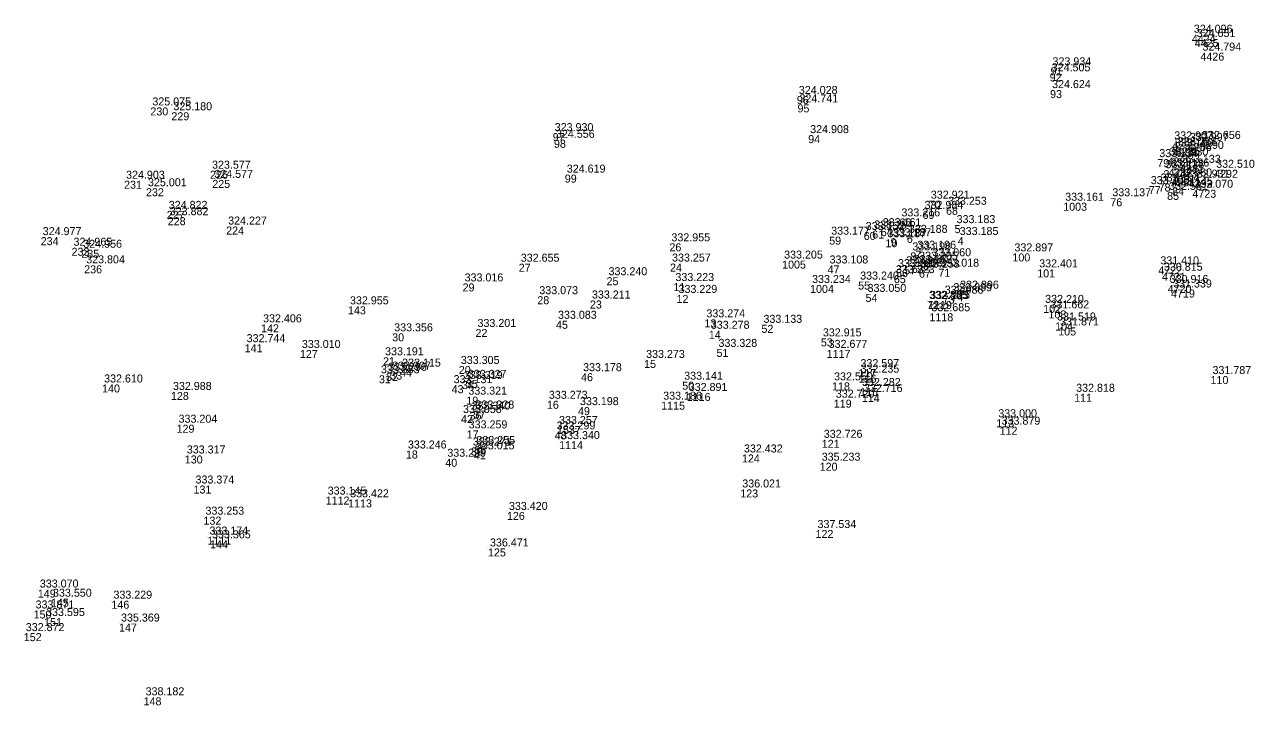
# Model space of a CAD drawing. Extents: x -829398 to -819400, y -1074439 to -1067977.
# Drawn here: x -828848 to -828663.6, y -1070502.7 to -1070400.6 of the extents above; entities that cross this region are included whole.
import ezdxf

# ---------------------------------------------------------------- set-up
doc = ezdxf.new("R2010")
doc.units = 0
doc.layers.add('Vrstva 60', color=7, linetype='Continuous')
doc.layers.add('Vrstva 61', color=7, linetype='Continuous')

msp = doc.modelspace()

# ---------------------------------------------------------------- linework, layer by layer
at = {"layer": 'Vrstva 60'}
for p, q in [((-828672.964, -1070402.15), (-828672.964, -1070402.15)), ((-828672.541, -1070402.798), (-828672.541, -1070402.798)), ((-828671.679, -1070404.833), (-828671.679, -1070404.833)), ((-828694.152, -1070407.04), (-828694.152, -1070407.04)), ((-828694.279, -1070407.935), (-828694.279, -1070407.935)), ((-828694.22, -1070410.452), (-828694.22, -1070410.452)), ((-828732.182, -1070411.335), (-828732.182, -1070411.335)), ((-828732.091, -1070412.593), (-828732.091, -1070412.593)), ((-828829.106, -1070413.052), (-828829.106, -1070413.052)), ((-828825.957, -1070413.772), (-828825.957, -1070413.772)), ((-828768.791, -1070416.903), (-828768.791, -1070416.903)), ((-828768.599, -1070417.902), (-828768.599, -1070417.902)), ((-828730.483, -1070417.202), (-828730.483, -1070417.202)), ((-828675.904, -1070418.145), (-828675.904, -1070418.145)), ((-828673.56, -1070418.365), (-828673.56, -1070418.365)), ((-828671.741, -1070418.073), (-828671.741, -1070418.073)), ((-828675.85, -1070419.207), (-828675.85, -1070419.207)), ((-828675.334, -1070419.034), (-828675.334, -1070419.034)), ((-828678.143, -1070420.803), (-828678.143, -1070420.803)), ((-828676.599, -1070420.563), (-828676.599, -1070420.563)), ((-828676.456, -1070422.212), (-828676.456, -1070422.212)), ((-828674.741, -1070421.657), (-828674.741, -1070421.657)), ((-828833.05, -1070424.039), (-828833.05, -1070424.039)), ((-828820.16, -1070422.537), (-828820.16, -1070422.537)), ((-828819.825, -1070423.916), (-828819.825, -1070423.916)), ((-828766.975, -1070423.122), (-828766.975, -1070423.122)), ((-828677.218, -1070422.461), (-828677.218, -1070422.461)), ((-828676.038, -1070423.689), (-828676.038, -1070423.689)), ((-828673.427, -1070423.875), (-828673.427, -1070423.875)), ((-828669.625, -1070422.403), (-828669.625, -1070422.403)), ((-828829.763, -1070425.165), (-828829.763, -1070425.165)), ((-828679.425, -1070424.852), (-828679.425, -1070424.852)), ((-828677.942, -1070424.456), (-828677.942, -1070424.456)), ((-828676.676, -1070425.717), (-828676.676, -1070425.717)), ((-828675.92, -1070425.015), (-828675.92, -1070425.015)), ((-828672.884, -1070425.394), (-828672.884, -1070425.394)), ((-828712.402, -1070427.028), (-828712.402, -1070427.028)), ((-828692.252, -1070427.34), (-828692.252, -1070427.34)), ((-828685.187, -1070426.667), (-828685.187, -1070426.667)), ((-828826.649, -1070428.561), (-828826.649, -1070428.561)), ((-828826.501, -1070429.506), (-828826.501, -1070429.506)), ((-828713.335, -1070428.562), (-828713.335, -1070428.562)), ((-828709.82, -1070427.947), (-828709.82, -1070427.947)), ((-828817.744, -1070430.911), (-828817.744, -1070430.911)), ((-828719.61, -1070431.154), (-828719.61, -1070431.154)), ((-828716.808, -1070429.687), (-828716.808, -1070429.687)), ((-828708.535, -1070430.694), (-828708.535, -1070430.694)), ((-828845.549, -1070432.501), (-828845.549, -1070432.501)), ((-828727.338, -1070432.423), (-828727.338, -1070432.423)), ((-828722.156, -1070431.72), (-828722.156, -1070431.72)), ((-828720.882, -1070431.506), (-828720.882, -1070431.506)), ((-828718.901, -1070432.811), (-828718.901, -1070432.811)), ((-828718.132, -1070432.658), (-828718.132, -1070432.658)), ((-828715.693, -1070432.155), (-828715.693, -1070432.155)), ((-828708.066, -1070432.472), (-828708.066, -1070432.472)), ((-828840.921, -1070434.087), (-828840.921, -1070434.087)), ((-828839.46, -1070434.391), (-828839.46, -1070434.391)), ((-828751.288, -1070433.425), (-828751.288, -1070433.425)), ((-828715.172, -1070434.784), (-828715.172, -1070434.784)), ((-828714.42, -1070434.537), (-828714.42, -1070434.537)), ((-828699.864, -1070434.933), (-828699.864, -1070434.933)), ((-828839.03, -1070436.726), (-828839.03, -1070436.726)), ((-828773.878, -1070436.482), (-828773.878, -1070436.482)), ((-828751.194, -1070436.457), (-828751.194, -1070436.457)), ((-828734.392, -1070436.012), (-828734.392, -1070436.012)), ((-828727.579, -1070436.744), (-828727.579, -1070436.744)), ((-828716.093, -1070436.864), (-828716.093, -1070436.864)), ((-828714.958, -1070436.673), (-828714.958, -1070436.673)), ((-828714.156, -1070436.181), (-828714.156, -1070436.181)), ((-828712.165, -1070435.663), (-828712.165, -1070435.663)), ((-828677.993, -1070436.88), (-828677.993, -1070436.88)), ((-828760.716, -1070438.507), (-828760.716, -1070438.507)), ((-828717.641, -1070438.194), (-828717.641, -1070438.194)), ((-828717.321, -1070437.297), (-828717.321, -1070437.297)), ((-828713.888, -1070437.365), (-828713.888, -1070437.365)), ((-828710.96, -1070437.231), (-828710.96, -1070437.231)), ((-828696.148, -1070437.331), (-828696.148, -1070437.331)), ((-828677.451, -1070437.838), (-828677.451, -1070437.838)), ((-828782.294, -1070439.435), (-828782.294, -1070439.435)), ((-828750.69, -1070439.379), (-828750.69, -1070439.379)), ((-828730.203, -1070439.668), (-828730.203, -1070439.668)), ((-828722.995, -1070439.155), (-828722.995, -1070439.155)), ((-828708.005, -1070440.532), (-828708.005, -1070440.532)), ((-828676.587, -1070439.663), (-828676.587, -1070439.663)), ((-828676.075, -1070440.347), (-828676.075, -1070440.347)), ((-828771.093, -1070441.35), (-828771.093, -1070441.35)), ((-828763.205, -1070441.998), (-828763.205, -1070441.998)), ((-828750.224, -1070441.16), (-828750.224, -1070441.16)), ((-828721.883, -1070441.006), (-828721.883, -1070441.006)), ((-828712.658, -1070442.05), (-828712.658, -1070442.05)), ((-828712.521, -1070442.073), (-828712.521, -1070442.073)), ((-828710.318, -1070441.276), (-828710.318, -1070441.276)), ((-828709.016, -1070440.897), (-828709.016, -1070440.897)), ((-828799.482, -1070442.874), (-828799.482, -1070442.874)), ((-828712.306, -1070443.904), (-828712.306, -1070443.904)), ((-828695.256, -1070442.654), (-828695.256, -1070442.654)), ((-828694.461, -1070443.479), (-828694.461, -1070443.479)), ((-828812.509, -1070445.571), (-828812.509, -1070445.571)), ((-828768.291, -1070445.039), (-828768.291, -1070445.039)), ((-828746.045, -1070444.816), (-828746.045, -1070444.816)), ((-828737.492, -1070445.644), (-828737.492, -1070445.644)), ((-828693.458, -1070445.294), (-828693.458, -1070445.294)), ((-828693.004, -1070446.037), (-828693.004, -1070446.037)), ((-828792.854, -1070446.919), (-828792.854, -1070446.919)), ((-828780.361, -1070446.262), (-828780.361, -1070446.262)), ((-828745.382, -1070446.535), (-828745.382, -1070446.535)), ((-828728.585, -1070447.674), (-828728.585, -1070447.674)), ((-828814.971, -1070448.543), (-828814.971, -1070448.543)), ((-828806.689, -1070449.418), (-828806.689, -1070449.418)), ((-828744.231, -1070449.251), (-828744.231, -1070449.251)), ((-828727.718, -1070449.397), (-828727.718, -1070449.397)), ((-828794.222, -1070450.509), (-828794.222, -1070450.509)), ((-828755.084, -1070450.909), (-828755.084, -1070450.909)), ((-828794.841, -1070453.205), (-828794.841, -1070453.205)), ((-828793.769, -1070452.845), (-828793.769, -1070452.845)), ((-828793.144, -1070452.656), (-828793.144, -1070452.656)), ((-828791.664, -1070452.211), (-828791.664, -1070452.211)), ((-828782.865, -1070451.812), (-828782.865, -1070451.812)), ((-828764.533, -1070452.891), (-828764.533, -1070452.891)), ((-828722.947, -1070452.288), (-828722.947, -1070452.288)), ((-828722.926, -1070453.11), (-828722.926, -1070453.11)), ((-828670.167, -1070453.325), (-828670.167, -1070453.325)), ((-828836.345, -1070454.587), (-828836.345, -1070454.587)), ((-828783.936, -1070454.689), (-828783.936, -1070454.689)), ((-828782.41, -1070454.072), (-828782.41, -1070454.072)), ((-828781.808, -1070453.892), (-828781.808, -1070453.892)), ((-828749.373, -1070454.167), (-828749.373, -1070454.167)), ((-828726.906, -1070454.271), (-828726.906, -1070454.271)), ((-828722.716, -1070455.114), (-828722.716, -1070455.114)), ((-828826.02, -1070455.709), (-828826.02, -1070455.709)), ((-828781.735, -1070456.41), (-828781.735, -1070456.41)), ((-828769.661, -1070457.031), (-828769.661, -1070457.031)), ((-828752.525, -1070457.164), (-828752.525, -1070457.164)), ((-828748.695, -1070455.856), (-828748.695, -1070455.856)), ((-828726.648, -1070456.865), (-828726.648, -1070456.865)), ((-828722.44, -1070456.011), (-828722.44, -1070456.011)), ((-828690.611, -1070455.981), (-828690.611, -1070455.981)), ((-828781.246, -1070458.656), (-828781.246, -1070458.656)), ((-828780.661, -1070458.493), (-828780.661, -1070458.493)), ((-828764.997, -1070457.98), (-828764.997, -1070457.98)), ((-828825.178, -1070460.62), (-828825.178, -1070460.62)), ((-828782.536, -1070459.165), (-828782.536, -1070459.165)), ((-828768.139, -1070460.81), (-828768.139, -1070460.81)), ((-828702.287, -1070459.803), (-828702.287, -1070459.803)), ((-828701.787, -1070460.92), (-828701.787, -1070460.92)), ((-828781.686, -1070461.47), (-828781.686, -1070461.47)), ((-828768.498, -1070461.622), (-828768.498, -1070461.622)), ((-828790.799, -1070464.486), (-828790.799, -1070464.486)), ((-828781.059, -1070464.037), (-828781.059, -1070464.037)), ((-828780.606, -1070464.611), (-828780.606, -1070464.611)), ((-828780.521, -1070463.809), (-828780.521, -1070463.809)), ((-828767.823, -1070463.078), (-828767.823, -1070463.078)), ((-828728.45, -1070462.883), (-828728.45, -1070462.883)), ((-828823.947, -1070465.228), (-828823.947, -1070465.228)), ((-828784.887, -1070465.72), (-828784.887, -1070465.72)), ((-828740.421, -1070465.079), (-828740.421, -1070465.079)), ((-828728.761, -1070466.315), (-828728.761, -1070466.315)), ((-828822.638, -1070469.734), (-828822.638, -1070469.734)), ((-828802.823, -1070471.392), (-828802.823, -1070471.392)), ((-828799.458, -1070471.811), (-828799.458, -1070471.811)), ((-828740.666, -1070470.326), (-828740.666, -1070470.326)), ((-828775.648, -1070473.695), (-828775.648, -1070473.695)), ((-828821.147, -1070474.402), (-828821.147, -1070474.402)), ((-828820.543, -1070477.389), (-828820.543, -1070477.389)), ((-828729.385, -1070476.404), (-828729.385, -1070476.404)), ((-828820.162, -1070477.955), (-828820.162, -1070477.955)), ((-828778.492, -1070479.166), (-828778.492, -1070479.166)), ((-828845.981, -1070485.328), (-828845.981, -1070485.328)), ((-828844.006, -1070486.706), (-828844.006, -1070486.706)), ((-828846.616, -1070488.466), (-828846.616, -1070488.466)), ((-828834.945, -1070487.003), (-828834.945, -1070487.003)), ((-828845.04, -1070489.602), (-828845.04, -1070489.602)), ((-828833.804, -1070490.427), (-828833.804, -1070490.427)), ((-828830.122, -1070501.483), (-828830.122, -1070501.483))]:
    msp.add_line(p, q, dxfattribs=at)

# ---------------------------------------------------------------- texts
for s, p in [('4424', (-828672.964, -1070403.35)), ('4425', (-828672.541, -1070403.998)), ('4426', (-828671.679, -1070406.033)), ('91', (-828694.152, -1070408.24)), ('92', (-828694.279, -1070409.135)), ('93', (-828694.22, -1070411.652)), ('230', (-828829.106, -1070414.252)), ('96', (-828732.182, -1070412.535)), ('95', (-828732.091, -1070413.793)), ('229', (-828825.957, -1070414.972)), ('97', (-828768.791, -1070418.103)), ('98', (-828768.599, -1070419.102)), ('94', (-828730.483, -1070418.402)), ('4295', (-828675.904, -1070419.345)), ('4286', (-828673.56, -1070419.565)), ('4290', (-828671.741, -1070419.273)), ('4284', (-828675.85, -1070420.407)), ('4285', (-828675.334, -1070420.234)), ('79', (-828678.143, -1070422.003)), ('4289', (-828676.599, -1070421.763)), ('4282', (-828676.456, -1070423.412)), ('4281', (-828674.741, -1070422.857)), ('231', (-828833.05, -1070425.239)), ('226', (-828820.16, -1070423.737)), ('225', (-828819.825, -1070425.116)), ('99', (-828766.975, -1070424.322)), ('3', (-828677.218, -1070423.661)), ('4291', (-828676.038, -1070424.889)), ('4293', (-828673.427, -1070425.075)), ('4292', (-828669.625, -1070423.603)), ('232', (-828829.763, -1070426.365)), ('77', (-828679.425, -1070426.052)), ('78', (-828677.942, -1070425.656)), ('85', (-828676.676, -1070426.917)), ('84', (-828675.92, -1070426.215)), ('4723', (-828672.884, -1070426.594)), ('70', (-828712.402, -1070428.228)), ('1003', (-828692.252, -1070428.54)), ('76', (-828685.187, -1070427.867)), ('227', (-828826.649, -1070429.761)), ('228', (-828826.501, -1070430.706)), ('69', (-828713.335, -1070429.762)), ('68', (-828709.82, -1070429.147)), ('224', (-828817.744, -1070432.111)), ('64', (-828719.61, -1070432.354)), ('66', (-828716.808, -1070430.887)), ('5', (-828708.535, -1070431.894)), ('234', (-828845.549, -1070433.701)), ('59', (-828727.338, -1070433.623)), ('60', (-828722.156, -1070432.92)), ('61', (-828720.882, -1070432.706)), ('10', (-828718.901, -1070434.011)), ('9', (-828718.132, -1070433.858)), ('6', (-828715.693, -1070433.355)), ('4', (-828708.066, -1070433.672)), ('233', (-828840.921, -1070435.287)), ('235', (-828839.46, -1070435.591)), ('26', (-828751.288, -1070434.625)), ('8', (-828715.172, -1070435.984)), ('7', (-828714.42, -1070435.737)), ('100', (-828699.864, -1070436.133)), ('236', (-828839.03, -1070437.926)), ('27', (-828773.878, -1070437.682)), ('24', (-828751.194, -1070437.657)), ('1005', (-828734.392, -1070437.212)), ('47', (-828727.579, -1070437.944)), ('57', (-828716.093, -1070438.064)), ('63', (-828714.958, -1070437.873)), ('58', (-828714.156, -1070437.381)), ('62', (-828712.165, -1070436.863)), ('4722', (-828677.993, -1070438.08)), ('25', (-828760.716, -1070439.707)), ('65', (-828717.641, -1070439.394)), ('56', (-828717.321, -1070438.497)), ('67', (-828713.888, -1070438.565)), ('71', (-828710.96, -1070438.431)), ('101', (-828696.148, -1070438.531)), ('4721', (-828677.451, -1070439.038)), ('29', (-828782.294, -1070440.635)), ('11', (-828750.69, -1070440.579)), ('1004', (-828730.203, -1070440.868)), ('55', (-828722.995, -1070440.355)), ('75', (-828708.005, -1070441.732)), ('4720', (-828676.587, -1070440.863)), ('4719', (-828676.075, -1070441.547)), ('28', (-828771.093, -1070442.55)), ('23', (-828763.205, -1070443.198)), ('12', (-828750.224, -1070442.36)), ('54', (-828721.883, -1070442.206)), ('72', (-828712.658, -1070443.25)), ('1119', (-828712.521, -1070443.273)), ('73', (-828710.318, -1070442.476)), ('74', (-828709.016, -1070442.097)), ('143', (-828799.482, -1070444.074)), ('1118', (-828712.306, -1070445.104)), ('102', (-828695.256, -1070443.854)), ('103', (-828694.461, -1070444.679)), ('142', (-828812.509, -1070446.771)), ('45', (-828768.291, -1070446.239)), ('13', (-828746.045, -1070446.016)), ('52', (-828737.492, -1070446.844)), ('104', (-828693.458, -1070446.494)), ('105', (-828693.004, -1070447.237)), ('30', (-828792.854, -1070448.119)), ('22', (-828780.361, -1070447.462)), ('14', (-828745.382, -1070447.735)), ('53', (-828728.585, -1070448.874)), ('141', (-828814.971, -1070449.743)), ('127', (-828806.689, -1070450.618)), ('51', (-828744.231, -1070450.451)), ('1117', (-828727.718, -1070450.597)), ('21', (-828794.222, -1070451.709)), ('15', (-828755.084, -1070452.109)), ('31', (-828794.841, -1070454.405)), ('32', (-828793.769, -1070454.045)), ('33', (-828793.144, -1070453.856)), ('44', (-828791.664, -1070453.411)), ('20', (-828782.865, -1070453.012)), ('46', (-828764.533, -1070454.091)), ('117', (-828722.947, -1070453.488)), ('116', (-828722.926, -1070454.31)), ('110', (-828670.167, -1070454.525)), ('140', (-828836.345, -1070455.787)), ('43', (-828783.936, -1070455.889)), ('34', (-828782.41, -1070455.272)), ('35', (-828781.808, -1070455.092)), ('50', (-828749.373, -1070455.367)), ('118', (-828726.906, -1070455.471)), ('115', (-828722.716, -1070456.314)), ('128', (-828826.02, -1070456.909)), ('19', (-828781.735, -1070457.61)), ('16', (-828769.661, -1070458.231)), ('1115', (-828752.525, -1070458.364)), ('1116', (-828748.695, -1070457.056)), ('119', (-828726.648, -1070458.065)), ('114', (-828722.44, -1070457.211)), ('111', (-828690.611, -1070457.181)), ('36', (-828781.246, -1070459.856)), ('37', (-828780.661, -1070459.693)), ('49', (-828764.997, -1070459.18)), ('129', (-828825.178, -1070461.82)), ('42', (-828782.536, -1070460.365)), ('1537', (-828768.139, -1070462.01)), ('113', (-828702.287, -1070461.003)), ('112', (-828701.787, -1070462.12)), ('17', (-828781.686, -1070462.67)), ('48', (-828768.498, -1070462.822)), ('18', (-828790.799, -1070465.686)), ('39', (-828781.059, -1070465.237)), ('41', (-828780.606, -1070465.811)), ('38', (-828780.521, -1070465.009)), ('1114', (-828767.823, -1070464.278)), ('121', (-828728.45, -1070464.083)), ('130', (-828823.947, -1070466.428)), ('40', (-828784.887, -1070466.92)), ('124', (-828740.421, -1070466.279)), ('120', (-828728.761, -1070467.515)), ('131', (-828822.638, -1070470.934)), ('1112', (-828802.823, -1070472.592)), ('1113', (-828799.458, -1070473.011)), ('123', (-828740.666, -1070471.526)), ('126', (-828775.648, -1070474.895)), ('132', (-828821.147, -1070475.602)), ('1111', (-828820.543, -1070478.589)), ('122', (-828729.385, -1070477.604)), ('144', (-828820.162, -1070479.155)), ('125', (-828778.492, -1070480.366)), ('149', (-828845.981, -1070486.528)), ('145', (-828844.006, -1070487.906)), ('150', (-828846.616, -1070489.666)), ('146', (-828834.945, -1070488.203)), ('151', (-828845.04, -1070490.802)), ('147', (-828833.804, -1070491.627)), ('152', (-828848.086, -1070493.063)), ('148', (-828830.122, -1070502.683))]:
    msp.add_text(s, height=1.2, dxfattribs=at).set_placement(p)
at = {"layer": 'Vrstva 61'}
for s, p in [('324.096', (-828672.664, -1070401.85)), ('324.651', (-828672.241, -1070402.498)), ('324.794', (-828671.379, -1070404.533)), ('323.934', (-828693.852, -1070406.74)), ('324.505', (-828693.979, -1070407.635)), ('324.624', (-828693.92, -1070410.152)), ('324.028', (-828731.882, -1070411.035)), ('324.741', (-828731.791, -1070412.293)), ('325.075', (-828828.806, -1070412.752)), ('325.180', (-828825.657, -1070413.472)), ('323.930', (-828768.491, -1070416.603)), ('324.556', (-828768.299, -1070417.602)), ('324.908', (-828730.183, -1070416.902)), ('332.907', (-828675.604, -1070417.845)), ('332.656', (-828671.441, -1070417.773)), ('333.190', (-828675.55, -1070418.907)), ('333.214', (-828675.034, -1070418.734)), ('332.997', (-828673.26, -1070418.065)), ('333.134', (-828677.843, -1070420.503)), ('332.930', (-828676.299, -1070420.263)), ('333.133', (-828674.441, -1070421.357)), ('323.577', (-828819.86, -1070422.237)), ('324.619', (-828766.675, -1070422.822)), ('333.138', (-828676.918, -1070422.161)), ('333.136', (-828676.156, -1070421.912)), ('332.960', (-828675.738, -1070423.389)), ('332.510', (-828669.325, -1070422.103)), ('324.903', (-828832.75, -1070423.739)), ('325.001', (-828829.463, -1070424.865)), ('324.577', (-828819.525, -1070423.616)), ('333.105', (-828679.125, -1070424.552)), ('333.104', (-828677.642, -1070424.156)), ('333.145', (-828675.62, -1070424.715)), ('332.931', (-828673.127, -1070423.575)), ('332.070', (-828672.584, -1070425.094)), ('332.921', (-828712.102, -1070426.728)), ('333.161', (-828691.952, -1070427.04)), ('333.137', (-828684.887, -1070426.367)), ('332.581', (-828676.376, -1070425.417)), ('324.822', (-828826.349, -1070428.261)), ('332.984', (-828713.035, -1070428.262)), ('333.253', (-828709.52, -1070427.647)), ('323.882', (-828826.201, -1070429.206)), ('324.227', (-828817.444, -1070430.611)), ('333.161', (-828719.31, -1070430.854)), ('333.216', (-828716.508, -1070429.387)), ('333.183', (-828708.235, -1070430.394)), ('324.977', (-828845.249, -1070432.201)), ('333.177', (-828727.038, -1070432.123)), ('333.152', (-828721.856, -1070431.42)), ('333.154', (-828720.582, -1070431.206)), ('333.187', (-828718.601, -1070432.511)), ('333.187', (-828717.832, -1070432.358)), ('333.188', (-828715.393, -1070431.855)), ('333.185', (-828707.766, -1070432.172)), ('324.965', (-828840.621, -1070433.787)), ('324.956', (-828839.16, -1070434.091)), ('332.955', (-828750.988, -1070433.125)), ('333.196', (-828714.872, -1070434.484)), ('333.196', (-828714.12, -1070434.237)), ('332.655', (-828773.578, -1070436.182)), ('333.257', (-828750.894, -1070436.157)), ('333.205', (-828734.092, -1070435.712)), ('333.182', (-828714.658, -1070436.373)), ('333.205', (-828713.856, -1070435.881)), ('333.060', (-828711.865, -1070435.363)), ('332.897', (-828699.564, -1070434.633)), ('323.804', (-828838.73, -1070436.426)), ('333.240', (-828760.416, -1070438.207)), ('333.108', (-828727.279, -1070436.444)), ('333.223', (-828717.341, -1070437.894)), ('333.191', (-828717.021, -1070436.997)), ('333.210', (-828715.793, -1070436.564)), ('333.258', (-828713.588, -1070437.065)), ('333.018', (-828710.66, -1070436.931)), ('332.401', (-828695.848, -1070437.031)), ('331.410', (-828677.693, -1070436.58)), ('330.815', (-828677.151, -1070437.538)), ('333.016', (-828781.994, -1070439.135)), ('333.223', (-828750.39, -1070439.079)), ('333.234', (-828729.903, -1070439.368)), ('333.240', (-828722.695, -1070438.855)), ('330.916', (-828676.287, -1070439.363)), ('331.339', (-828675.775, -1070440.047)), ('333.073', (-828770.793, -1070441.05)), ('333.211', (-828762.905, -1070441.698)), ('333.229', (-828749.924, -1070440.86)), ('333.050', (-828721.583, -1070440.706)), ('332.885', (-828712.358, -1070441.75)), ('332.103', (-828712.221, -1070441.773)), ('332.986', (-828710.018, -1070440.976)), ('332.889', (-828708.716, -1070440.597)), ('332.896', (-828707.705, -1070440.232)), ('332.955', (-828799.182, -1070442.574)), ('332.685', (-828712.006, -1070443.604)), ('332.210', (-828694.956, -1070442.354)), ('331.662', (-828694.161, -1070443.179)), ('332.406', (-828812.209, -1070445.271)), ('333.083', (-828767.991, -1070444.739)), ('333.274', (-828745.745, -1070444.516)), ('333.133', (-828737.192, -1070445.344)), ('331.519', (-828693.158, -1070444.994)), ('333.356', (-828792.554, -1070446.619)), ('333.201', (-828780.061, -1070445.962)), ('333.278', (-828745.082, -1070446.235)), ('332.915', (-828728.285, -1070447.374)), ('331.871', (-828692.704, -1070445.737)), ('332.744', (-828814.671, -1070448.243)), ('333.010', (-828806.389, -1070449.118)), ('333.328', (-828743.931, -1070448.951)), ('332.677', (-828727.418, -1070449.097)), ('333.191', (-828793.922, -1070450.209)), ('333.273', (-828754.784, -1070450.609)), ('333.383', (-828794.541, -1070452.905)), ('333.296', (-828793.469, -1070452.545)), ('333.307', (-828792.844, -1070452.356)), ('333.115', (-828791.364, -1070451.911)), ('333.305', (-828782.565, -1070451.512)), ('333.178', (-828764.233, -1070452.591)), ('332.597', (-828722.647, -1070451.988)), ('332.235', (-828722.626, -1070452.81)), ('332.610', (-828836.045, -1070454.287)), ('333.131', (-828783.636, -1070454.389)), ('333.319', (-828782.11, -1070453.772)), ('333.327', (-828781.508, -1070453.592)), ('333.141', (-828749.073, -1070453.867)), ('332.550', (-828726.606, -1070453.971)), ('332.282', (-828722.416, -1070454.814)), ('331.787', (-828669.867, -1070453.025)), ('332.988', (-828825.72, -1070455.409)), ('333.321', (-828781.435, -1070456.11)), ('332.891', (-828748.395, -1070455.556)), ('332.720', (-828726.348, -1070456.565)), ('332.716', (-828722.14, -1070455.711)), ('332.818', (-828690.311, -1070455.681)), ('333.340', (-828780.946, -1070458.356)), ('333.328', (-828780.361, -1070458.193)), ('333.273', (-828769.361, -1070456.731)), ('333.198', (-828764.697, -1070457.68)), ('333.186', (-828752.225, -1070456.864)), ('333.204', (-828824.878, -1070460.32)), ('333.058', (-828782.236, -1070458.865)), ('333.000', (-828701.987, -1070459.503)), ('333.259', (-828781.386, -1070461.17)), ('333.299', (-828768.198, -1070461.322)), ('333.257', (-828767.839, -1070460.51)), ('333.879', (-828701.487, -1070460.62)), ('333.271', (-828780.759, -1070463.737)), ('333.255', (-828780.221, -1070463.509)), ('333.340', (-828767.523, -1070462.778)), ('332.726', (-828728.15, -1070462.583)), ('333.317', (-828823.647, -1070464.928)), ('333.246', (-828790.499, -1070464.186)), ('333.299', (-828784.587, -1070465.42)), ('333.015', (-828780.306, -1070464.311)), ('332.432', (-828740.121, -1070464.779)), ('335.233', (-828728.461, -1070466.015)), ('333.374', (-828822.338, -1070469.434)), ('333.145', (-828802.523, -1070471.092)), ('336.021', (-828740.366, -1070470.026)), ('333.422', (-828799.158, -1070471.511)), ('333.253', (-828820.847, -1070474.102)), ('333.420', (-828775.348, -1070473.395)), ('337.534', (-828729.085, -1070476.104)), ('333.174', (-828820.243, -1070477.089)), ('333.365', (-828819.862, -1070477.655)), ('336.471', (-828778.192, -1070478.866)), ('333.070', (-828845.681, -1070485.028)), ('333.550', (-828843.706, -1070486.406)), ('333.229', (-828834.645, -1070486.703)), ('333.871', (-828846.316, -1070488.166)), ('333.595', (-828844.74, -1070489.302)), ('332.872', (-828847.786, -1070491.563)), ('335.369', (-828833.504, -1070490.127)), ('338.182', (-828829.822, -1070501.183))]:
    msp.add_text(s, height=1.2, dxfattribs=at).set_placement(p)

doc.saveas('drawing.dxf')
